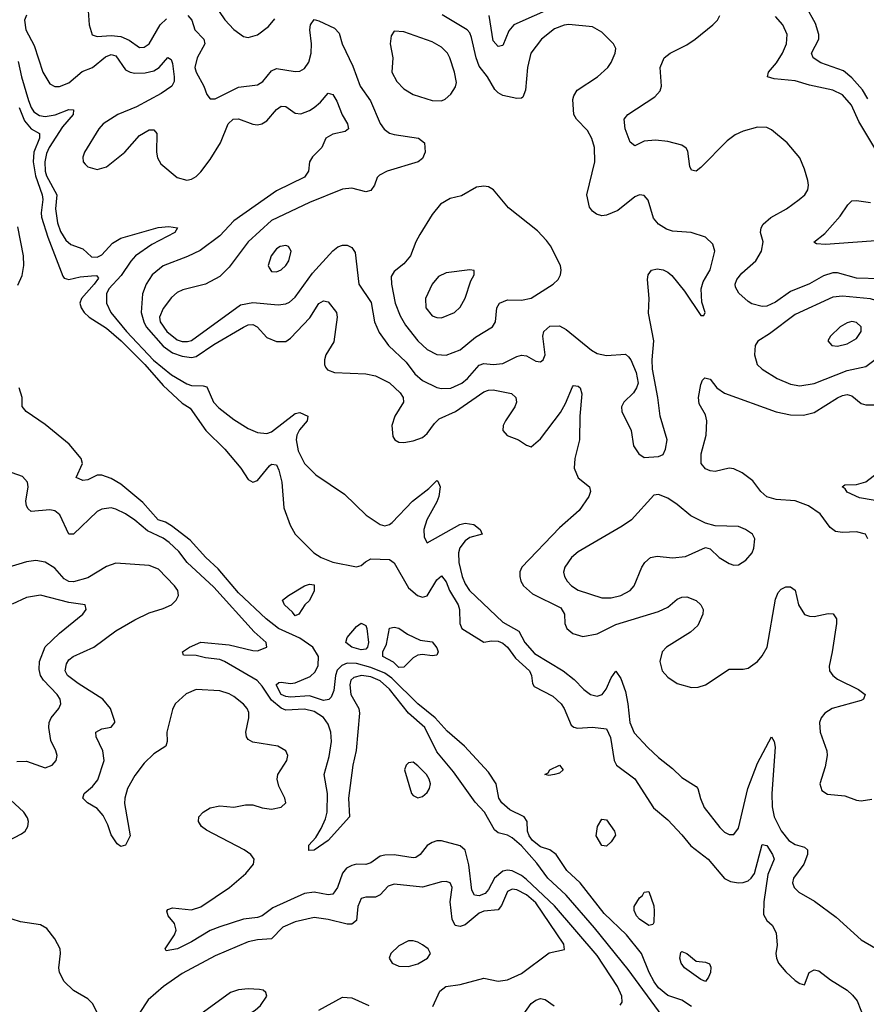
# Model space of a CAD drawing. Header units: inches. Extents: x 1771504 to 1971212, y 471788 to 643615.
# Tile 470 of 587: x 1862102 to 1865692, y 632435 to 636612. Entities that reach past the tile are written whole.
import ezdxf

# ---------------------------------------------------------------- set-up
doc = ezdxf.new("R2010")
doc.units = ezdxf.units.IN
doc.header["$MEASUREMENT"] = 0
doc.layers.add('B8663', color=7, linetype='Continuous')

msp = doc.modelspace()

# ---------------------------------------------------------------- linework, layer by layer
at = {"layer": 'B8663', "color": 5}
for points, elevation in [([(1862922.9, 636682.9), (1862971.3, 636611.3), (1863010, 636570.2), (1863050, 636540.9), (1863070, 636536.9), (1863110, 636547.7), (1863156.3, 636583.7), (1863183.9, 636616.1)], 360), ([(1862130, 636631.6), (1862122.5, 636610), (1862127.3, 636570), (1862162.6, 636502.6), (1862199.9, 636390), (1862230, 636340.8), (1862250, 636329.2), (1862270, 636329.7), (1862310, 636344.2), (1862366.8, 636393.2), (1862410.8, 636409.2), (1862465.4, 636454.6), (1862490, 636464.9), (1862510, 636458.9), (1862550, 636400.3), (1862569.8, 636389.8), (1862590, 636386), (1862633.3, 636386.7), (1862670, 636394.9), (1862693.7, 636410), (1862730, 636451.5), (1862743.6, 636443.6), (1862750, 636426.8), (1862756.5, 636370), (1862756, 636350), (1862746.2, 636330), (1862701.3, 636298.7), (1862596.9, 636243.1), (1862517.2, 636210), (1862455.5, 636170), (1862437, 636150), (1862376.1, 636050), (1862369.5, 636029.5), (1862371.2, 636010), (1862379.4, 635999.4), (1862390, 635988.8), (1862430, 635976.8), (1862470, 635988.6), (1862547.2, 636050), (1862610, 636121.5), (1862650, 636144.9), (1862670, 636145.7), (1862683.6, 636130), (1862682.1, 636050), (1862686.3, 636026.3), (1862700.3, 636000.3), (1862770, 635942.4), (1862810, 635932.1), (1862830, 635936.5), (1862850, 635947.6), (1862870, 635967.6), (1862910, 636019.3), (1862953.6, 636090), (1862985.8, 636170), (1863007.4, 636190), (1863030, 636192.1), (1863090.8, 636169.2), (1863110, 636166.5), (1863129.1, 636170.9), (1863150, 636183.6), (1863190, 636231.1), (1863210, 636245.4), (1863230, 636244.5), (1863270, 636215.9), (1863293.5, 636213.5), (1863330, 636226.9), (1863350, 636239.4), (1863377.4, 636262.7), (1863410, 636300.3), (1863430, 636295.3), (1863447.1, 636267.1), (1863468.5, 636208.5), (1863491.3, 636170), (1863496, 636150), (1863481.8, 636138.2), (1863430, 636126.9), (1863400.2, 636110), (1863382.8, 636070), (1863343.2, 636030), (1863330.2, 636010), (1863326.4, 635970), (1863310, 635943.9), (1863190, 635886.6), (1863010, 635758.7), (1862950, 635694.8), (1862866.3, 635633.7), (1862812.6, 635607.4), (1862710, 635568.7), (1862663, 635530), (1862637.9, 635490), (1862622.5, 635450), (1862617.4, 635370), (1862627.7, 635330), (1862637.7, 635310), (1862710, 635226.8), (1862750, 635199.6), (1862790, 635184.9), (1862830, 635179.7), (1862850, 635184), (1862925, 635235), (1863050, 635307.7), (1863070, 635318), (1863090, 635319.8), (1863109.2, 635309.2), (1863150, 635263.5), (1863190, 635246.8), (1863230, 635246.7), (1863250, 635261), (1863332.1, 635347.9), (1863370, 635407.7), (1863390, 635419.6), (1863410, 635415.3), (1863445.3, 635370), (1863448, 635350), (1863434, 635246), (1863400.2, 635190), (1863393.6, 635170), (1863393.8, 635150), (1863398.9, 635138.9), (1863407.1, 635127.1), (1863436.1, 635116.1), (1863570, 635110.2), (1863610, 635101.5), (1863670, 635071.6), (1863715.5, 635030), (1863727.9, 635010), (1863728.6, 634990), (1863692.4, 634930), (1863679.6, 634890), (1863684.4, 634844.4), (1863693, 634830), (1863710, 634819.5), (1863730, 634818.5), (1863770, 634826.2), (1863810, 634840.2), (1863830, 634856.5), (1863860.3, 634899.7), (1863880.5, 634919.5), (1863950.3, 634949.7), (1864070, 635033.6), (1864090, 635041), (1864110, 635042.1), (1864187.1, 635027.1), (1864205.5, 635010), (1864208.3, 634990), (1864201.6, 634970), (1864162, 634910), (1864152.4, 634890), (1864150.3, 634870), (1864168.2, 634848.2), (1864216.3, 634830), (1864250, 634807.7), (1864270, 634800.5), (1864310, 634834.6), (1864394.2, 634945.8), (1864415.8, 634984.2), (1864445.2, 635054.8), (1864450, 635060.3), (1864470, 635057.4), (1864478, 635050), (1864484.8, 635024.8), (1864476.2, 634930), (1864474.8, 634830), (1864455.3, 634750), (1864453.5, 634710), (1864469.2, 634669.2), (1864517.4, 634630), (1864521.5, 634610), (1864514.9, 634590), (1864474, 634530), (1864390, 634455.9), (1864231, 634290), (1864223, 634270), (1864222, 634250), (1864226.6, 634230), (1864238.2, 634210), (1864276.7, 634176.7), (1864396.6, 634116.6), (1864412.2, 634090), (1864413.9, 634050), (1864421.7, 634030), (1864447.8, 634007.8), (1864490, 633996.1), (1864550, 634006.5), (1864630, 634046.6), (1864810, 634101), (1864850, 634120.1), (1864890, 634153.9), (1864910, 634162.6), (1864930, 634163.1), (1864970, 634147.5), (1864990.5, 634130.5), (1864999.5, 634110), (1864998.9, 634090), (1864977.7, 634042.3), (1864946.8, 634013.2), (1864843.7, 633950), (1864826.2, 633930), (1864815.5, 633890), (1864826.5, 633850), (1864850, 633822.7), (1864890, 633795.6), (1864950, 633778.8), (1864979, 633781), (1865009, 633791), (1865110, 633857.1), (1865170, 633856.5), (1865190, 633861.5), (1865230.8, 633890), (1865250, 633912.9), (1865270.6, 633950), (1865306.3, 634153.7), (1865317.6, 634182.4), (1865330, 634196.9), (1865350, 634206), (1865370, 634206.5), (1865390, 634192.7), (1865403.7, 634130), (1865430, 634089.2), (1865450, 634081.1), (1865470, 634079.8), (1865530, 634093.5), (1865551.7, 634091.7), (1865565, 634070), (1865564.8, 634050), (1865547.1, 633930), (1865533.4, 633870), (1865536, 633850), (1865549.3, 633830), (1865570, 633815.1), (1865659, 633770), (1865686.3, 633750), (1865680.3, 633730), (1865670, 633723.9), (1865546.3, 633690), (1865515.5, 633670), (1865500.2, 633650), (1865493.2, 633630), (1865495.3, 633590), (1865524.1, 633510), (1865525.8, 633490), (1865517.8, 633442.2), (1865494.6, 633370), (1865502.7, 633342.7), (1865526.5, 633326.5), (1865600, 633320), (1865650, 633300.7), (1865670, 633297.6), (1865715.4, 633304.6)], 320), ([(1862390.2, 636670), (1862396.9, 636590), (1862408.5, 636548.5), (1862430, 636541.6), (1862490, 636545.9), (1862530, 636541.3), (1862565.6, 636525.6), (1862610, 636495.2), (1862630, 636496.5), (1862650, 636510.2), (1862698, 636590), (1862723.6, 636616.4)], 340), ([(1862814.2, 636630), (1862831, 636611), (1862844.8, 636570), (1862882.3, 636530), (1862886.1, 636510), (1862854.4, 636450), (1862845, 636410), (1862849.5, 636389.5), (1862882, 636330), (1862895.1, 636295.1), (1862910, 636277.1), (1862916.4, 636276.4), (1862930, 636277.3), (1863030, 636325.8), (1863110, 636336.6), (1863132.5, 636350), (1863170, 636395.9), (1863190, 636405.9), (1863270, 636392.6), (1863290, 636394), (1863310, 636405.8), (1863328.1, 636431.9), (1863338, 636470), (1863339.6, 636510), (1863332.3, 636570), (1863335, 636590), (1863350, 636612.9), (1863370, 636608.3), (1863436.1, 636576.1), (1863455.9, 636556), (1863469.5, 636510), (1863514.8, 636414.8), (1863545, 636330), (1863588.6, 636268.6), (1863630, 636172), (1863647.4, 636147.4), (1863670, 636131.1), (1863690, 636124.8), (1863793.4, 636110), (1863818.7, 636090), (1863821.5, 636050), (1863810, 636023), (1863790.8, 636009.2), (1863660.5, 635970), (1863627, 635953), (1863617.2, 635942.8), (1863605.5, 635910), (1863590, 635887.4), (1863570, 635881.8), (1863510, 635897), (1863470, 635894), (1863330, 635837.3), (1863170, 635760.5), (1863070.1, 635670), (1862990, 635561.8), (1862950, 635523.1), (1862890, 635490.7), (1862794, 635466), (1862770, 635454.5), (1862745.8, 635434.2), (1862710, 635387.2), (1862694, 635350), (1862696.8, 635330), (1862725.4, 635290), (1862770, 635254.8), (1862790, 635246.9), (1862813.2, 635246.8), (1862830, 635251.9), (1863037.8, 635402.2), (1863090, 635412), (1863198, 635402), (1863230, 635407.2), (1863245.6, 635414.4), (1863270, 635435), (1863343.2, 635536.8), (1863430, 635631.1), (1863450, 635648.3), (1863470, 635655.9), (1863490, 635655.5), (1863510, 635645.7), (1863524.3, 635624.3), (1863540.4, 635490), (1863592.4, 635412.4), (1863606.4, 635330), (1863625.8, 635285.8), (1863665.8, 635230), (1863740, 635160), (1863776.8, 635110), (1863810, 635081.8), (1863870, 635052.5), (1863890, 635047.5), (1863930, 635049.1), (1863977, 635070), (1864000.5, 635090), (1864050, 635146), (1864070, 635154.1), (1864110, 635150.2), (1864150, 635153.4), (1864210, 635183.5), (1864230, 635188.7), (1864250, 635186.7), (1864290, 635163.6), (1864310, 635161.1), (1864321.6, 635170), (1864329.7, 635190.2), (1864320.3, 635270), (1864323.5, 635290), (1864350, 635311.8), (1864390, 635313.4), (1864418.3, 635298.3), (1864525.7, 635210), (1864550, 635195.8), (1864590, 635187.1), (1864670, 635192.7), (1864682.6, 635182.6), (1864693, 635170), (1864716.1, 635116.1), (1864724, 635070), (1864717.3, 635050), (1864703.8, 635030), (1864663.1, 634990), (1864653.7, 634970), (1864655.3, 634950), (1864694.4, 634870), (1864704.4, 634804.4), (1864727.3, 634770), (1864750, 634754.8), (1864810, 634759.1), (1864830, 634767.7), (1864840.5, 634790), (1864847.8, 634830), (1864817.2, 634930), (1864807.8, 635010), (1864785.6, 635130), (1864783, 635170), (1864790.9, 635250), (1864767.7, 635367.7), (1864771, 635430), (1864763.5, 635510), (1864766, 635530), (1864781.2, 635550), (1864804.4, 635555.6), (1864830, 635551.8), (1864850, 635541.3), (1864866.9, 635526.9), (1864920.3, 635460.2), (1864990, 635358), (1865002, 635358), (1865008, 635370), (1864993.6, 635413.6), (1864991.2, 635470), (1864999.8, 635500.2), (1865030, 635550.7), (1865049.6, 635630), (1865040.7, 635660.7), (1865009.2, 635690), (1864948.7, 635710), (1864870, 635714.7), (1864844, 635724), (1864810, 635745.1), (1864789.8, 635769.8), (1864766.6, 635846.6), (1864750, 635866.3), (1864730, 635869.7), (1864710, 635861), (1864637.3, 635802.7), (1864590, 635782.5), (1864570, 635780.8), (1864547.5, 635787.5), (1864530, 635799.8), (1864517.6, 635817.6), (1864506.6, 635870), (1864540.9, 636010), (1864538.7, 636070), (1864528, 636108), (1864510, 636141.7), (1864463.1, 636190), (1864450.7, 636210), (1864446.7, 636273.3), (1864450.8, 636290), (1864466.1, 636313.9), (1864551.2, 636370), (1864595.4, 636410), (1864609.8, 636430.2), (1864627.1, 636470), (1864629.7, 636490), (1864619.7, 636510), (1864570, 636559.2), (1864530, 636581.8), (1864430, 636591.9), (1864410, 636589.8), (1864370, 636573.9), (1864314.5, 636530), (1864268.8, 636470), (1864254.5, 636410), (1864247, 636313), (1864235.6, 636284.4), (1864230, 636279.6), (1864210, 636277.6), (1864151, 636291), (1864130, 636302.3), (1864116.1, 636316.1), (1864084.9, 636370), (1864050, 636415.1), (1864037.4, 636450), (1864017.5, 636537.5), (1864010, 636556.4), (1863998.4, 636570), (1863893.4, 636633.4)], 340), ([(1864370, 636667.4), (1864196.9, 636590), (1864175.3, 636564.7), (1864150, 636503.1), (1864130, 636498.2), (1864110, 636523.5), (1864091.7, 636630)], 320), ([(1865750, 635512.4), (1865650, 635515.6), (1865570, 635538.5), (1865550, 635538.4), (1865510, 635526.4), (1865450, 635491.6), (1865370, 635459.7), (1865306.2, 635413.8), (1865270, 635397.5), (1865250, 635395.6), (1865206.6, 635406.6), (1865190, 635416.2), (1865151.6, 635451.6), (1865137.6, 635477.6), (1865136.1, 635490), (1865142.9, 635510), (1865163.2, 635536.8), (1865223.2, 635590), (1865247.5, 635630), (1865254.6, 635670), (1865243.4, 635710), (1865245.7, 635730), (1865254.5, 635745.5), (1865286.2, 635773.8), (1865353.3, 635810), (1865406.9, 635850), (1865430.9, 635870), (1865443.5, 635890), (1865446.4, 635910), (1865443.1, 635930), (1865430, 635978.4), (1865410, 636026.6), (1865355.6, 636090), (1865290, 636145.4), (1865270, 636155.7), (1865230, 636157), (1865170, 636140.2), (1865135.8, 636124.2), (1865101.7, 636098.3), (1864990, 635985.1), (1864970, 635969.7), (1864950, 635974.5), (1864943.5, 635990), (1864934.2, 636054.2), (1864927.8, 636067.8), (1864910, 636079.8), (1864850, 636095.5), (1864798, 636102), (1864750, 636097.7), (1864710, 636077.6), (1864690, 636092.3), (1864668.7, 636150), (1864664.7, 636190), (1864680.7, 636210), (1864794.8, 636285.2), (1864817.2, 636310), (1864822.7, 636330), (1864817.1, 636410), (1864834.2, 636450), (1864860.3, 636470), (1864930, 636505.2), (1864965.2, 636530), (1865041.2, 636590), (1865060.7, 636610), (1865069.8, 636630)], 320), ([(1865697.4, 636277.4), (1865675.4, 636315.4), (1865630, 636366.5), (1865595.1, 636395.1), (1865498.9, 636430), (1865466.2, 636450), (1865458.9, 636470), (1865489.8, 636530), (1865490.8, 636550), (1865476.4, 636596.4), (1865434.5, 636670)], 260), ([(1865770, 635997.1), (1865660.1, 636180.1), (1865628.3, 636250), (1865590, 636294.1), (1865550, 636313.3), (1865450, 636334.5), (1865390, 636353.3), (1865301, 636361), (1865273.3, 636370), (1865277, 636390), (1865310.6, 636429.4), (1865336.7, 636470), (1865352.7, 636510), (1865356.1, 636550), (1865337, 636590), (1865306.2, 636626.2)], 280), ([(1862095.2, 636435.2), (1862109.3, 636370), (1862139, 636270), (1862150, 636239.8), (1862162, 636222), (1862185.7, 636205.7), (1862210, 636201.6), (1862251.8, 636208.2), (1862310, 636231), (1862330.2, 636230), (1862328.2, 636210), (1862282.6, 636157.4), (1862226.9, 636070), (1862215.7, 636044.3), (1862208.3, 636010), (1862209.6, 635970), (1862215, 635950), (1862259.1, 635870), (1862253.1, 635810), (1862261.7, 635750), (1862274.4, 635714.4), (1862297, 635677), (1862318.2, 635658.2), (1862370, 635639.7), (1862406, 635606), (1862430, 635604.8), (1862450, 635615.3), (1862495.7, 635664.3), (1862530, 635685.3), (1862689.5, 635730.5), (1862734.6, 635734.6), (1862770.4, 635730), (1862759.4, 635710), (1862661.8, 635658.2), (1862593.2, 635610), (1862572.5, 635587.5), (1862532.2, 635527.8), (1862480.3, 635470), (1862470.1, 635450), (1862469.3, 635410), (1862488.6, 635370), (1862555.2, 635290), (1862668.6, 635168.6), (1862745.7, 635105.7), (1862810, 635067.8), (1862830, 635059.9), (1862879, 635059), (1862894.6, 635054.6), (1862923.3, 634990), (1862945.7, 634965.7), (1863010, 634915.7), (1863070, 634878.5), (1863110, 634860.8), (1863150, 634856.8), (1863170, 634863.3), (1863270, 634942.2), (1863290, 634946.4), (1863322.8, 634930), (1863320.9, 634910), (1863288, 634871.9), (1863276.8, 634850), (1863273.5, 634830), (1863282.6, 634782.6), (1863308.8, 634730), (1863358, 634682), (1863479.3, 634599.3), (1863570.2, 634510), (1863630, 634470.8), (1863650, 634465.6), (1863670, 634470.1), (1863681.3, 634478.7), (1863766.8, 634570), (1863836.8, 634623.2), (1863870, 634657.7), (1863875, 634655), (1863885, 634630), (1863878.7, 634590), (1863870, 634566.3), (1863827.5, 634490), (1863814.8, 634450), (1863816.9, 634416.9), (1863830, 634393.1), (1863968.1, 634470), (1863990, 634476.2), (1864027.2, 634470), (1864053.6, 634450), (1864063, 634430), (1864010, 634415), (1863990, 634401), (1863968.6, 634371.4), (1863962.6, 634350), (1863964.4, 634310), (1863977.7, 634250), (1863990, 634218.4), (1864009.1, 634190), (1864150, 634056.5), (1864217.8, 634017.8), (1864243, 633970), (1864284, 633924), (1864405.8, 633850), (1864452.4, 633812.4), (1864493.4, 633770), (1864521.6, 633750), (1864550, 633742.7), (1864571, 633749), (1864588.7, 633771.3), (1864610, 633819.6), (1864630, 633848.5), (1864650, 633817), (1864670, 633761.5), (1864680.6, 633710), (1864688.9, 633630), (1864707.4, 633587.4), (1864764.6, 633524.6), (1864810, 633482.4), (1864870, 633435.1), (1864910, 633397), (1864970, 633359.7), (1864977.2, 633350), (1864987.9, 633307.9), (1865004.7, 633270), (1865070, 633184.5), (1865090, 633165.4), (1865110, 633154.9), (1865130, 633155.3), (1865150, 633181.6), (1865188.9, 633350), (1865230, 633458.6), (1865290.2, 633570.2), (1865301.5, 633550), (1865305.5, 633525.5), (1865290.6, 633330), (1865292.1, 633272.1), (1865301.3, 633230), (1865330, 633171.5), (1865363.3, 633130), (1865390, 633113.2), (1865430, 633101.1), (1865442.3, 633090), (1865442.2, 633070), (1865427, 633030), (1865383.2, 632970), (1865378, 632950), (1865385.4, 632930), (1865406, 632910), (1865472.6, 632872.6), (1865564.2, 632804.2), (1865670, 632709), (1865730, 632673.1)], 280), ([(1862099.8, 636239.8), (1862122.7, 636182.7), (1862150, 636149.6), (1862185.6, 636130), (1862185.6, 636110), (1862161.9, 636050), (1862159.1, 636010), (1862168.4, 635950), (1862196.6, 635870), (1862199.5, 635850), (1862192.7, 635792.7), (1862194.7, 635774.7), (1862221.4, 635690), (1862284.3, 635524.3), (1862290, 635515.2), (1862309.6, 635509.6), (1862357.9, 635522.1), (1862406.3, 635526.3), (1862426.9, 635526.9), (1862435.6, 635515.6), (1862418.1, 635490), (1862363.3, 635430), (1862357.4, 635410), (1862362.5, 635390), (1862375.3, 635370), (1862396.6, 635350), (1862470, 635303.7), (1862531.7, 635250), (1862632, 635150), (1862710, 635061), (1862790, 634985.5), (1862824.3, 634964.3), (1862890.3, 634870), (1862972, 634790), (1863039.3, 634710), (1863070, 634661.3), (1863090, 634650.4), (1863110, 634657), (1863160.5, 634719.5), (1863170, 634726.7), (1863190, 634724.2), (1863200.8, 634700.8), (1863213.2, 634650), (1863221.8, 634541.8), (1863248, 634468), (1863270.4, 634430), (1863348.5, 634350), (1863380.7, 634330), (1863430, 634310.4), (1863530, 634290.8), (1863550, 634296), (1863567.5, 634312.5), (1863590, 634324.9), (1863670, 634321.6), (1863690, 634308.2), (1863750, 634202.4), (1863788, 634170), (1863810, 634162.4), (1863830, 634167.7), (1863870, 634236), (1863890, 634253.4), (1863910, 634227.6), (1863923.9, 634190), (1863960.6, 634130), (1863966.8, 634110), (1863968.1, 634050), (1863976.4, 634030), (1864070, 633970.8), (1864102.7, 633977.3), (1864130, 633975), (1864150, 633966.9), (1864170, 633950.2), (1864203.9, 633903.9), (1864262.8, 633850), (1864271.6, 633830), (1864275.9, 633795.9), (1864283, 633783), (1864362.6, 633742.6), (1864397.4, 633710), (1864410.3, 633690), (1864439.6, 633619.6), (1864450.7, 633610.7), (1864466.4, 633606.4), (1864530, 633610.3), (1864590, 633604), (1864607.1, 633567.1), (1864622.4, 633470), (1864632.7, 633450), (1864710, 633392), (1864789, 633269), (1864850, 633217.1), (1864910, 633154), (1864947.3, 633107.3), (1865021.6, 633050), (1865090, 632968.4), (1865115.8, 632955.8), (1865150, 632950.2), (1865170, 632951), (1865190, 632959), (1865203.8, 632970), (1865217, 632990), (1865250, 633112.7), (1865270, 633108.7), (1865293.6, 633070), (1865300.3, 633050), (1865274.3, 632985.7), (1865256.6, 632870), (1865256.1, 632816.1), (1865270, 632790.5), (1865292.7, 632770), (1865310, 632738), (1865313.7, 632686.3), (1865308.2, 632650), (1865310.4, 632630), (1865319.5, 632610), (1865350, 632572.7), (1865390, 632536.4), (1865410, 632523), (1865430, 632518), (1865449.5, 632570.5), (1865470, 632580.5), (1865490, 632577.1), (1865539.4, 632539.4), (1865610, 632495.3), (1865633.7, 632473.7), (1865652.4, 632450), (1865683.8, 632370)], 260), ([(1865770, 635676.8), (1865518.3, 635658.3), (1865480.8, 635660.8), (1865468.6, 635668.6), (1865515.3, 635704.7), (1865581, 635779), (1865612.6, 635827.4), (1865630, 635843.8), (1865650, 635845.3), (1865710, 635837.4)], 280), ([(1862094.2, 635485.8), (1862112.3, 635527.7), (1862119, 635570), (1862117.3, 635610), (1862093.5, 635733.5)], 260), ([(1865698.6, 634410), (1865687.8, 634430), (1865650, 634439.3), (1865590, 634436.2), (1865561.2, 634441.2), (1865538.4, 634458.4), (1865496, 634516), (1865446.6, 634550), (1865390, 634570.4), (1865310, 634577.4), (1865270, 634588.3), (1865244.5, 634610), (1865210, 634655.8), (1865165.1, 634690), (1865130, 634706.4), (1865110, 634709.8), (1865050, 634695.5), (1865030, 634698.4), (1865010, 634706.4), (1864991.7, 634730), (1864991.1, 634770), (1865012.5, 634850), (1865015.2, 634910), (1865010, 634935.4), (1864983.2, 634983.2), (1864980.2, 635010), (1864990, 635064.9), (1864997.1, 635082.9), (1865007.3, 635092.7), (1865030, 635087), (1865058.2, 635050), (1865090, 635028.3), (1865310, 634948.8), (1865370, 634935.3), (1865425.8, 634934.2), (1865470, 634945.6), (1865570, 635008.1), (1865590, 635018.6), (1865610, 635022.5), (1865630, 635016.1), (1865670, 634983.9), (1865690, 634978), (1865730, 634978.9)], 320), ([(1864950, 632426), (1864910, 632452), (1864850, 632472.4), (1864810, 632505.3), (1864791.7, 632530), (1864771.3, 632570), (1864738.4, 632650), (1864674.2, 632730), (1864580.5, 632820.5), (1864478.8, 632950), (1864422.2, 633002.2), (1864376.4, 633070), (1864350, 633090.8), (1864310, 633102.5), (1864276.7, 633130), (1864262.6, 633150), (1864255.4, 633170), (1864253.3, 633210), (1864241.5, 633230), (1864180.6, 633260.6), (1864146.6, 633290), (1864133.5, 633310), (1864122.6, 633370), (1864090, 633420.4), (1863987.6, 633530), (1863913.6, 633593.6), (1863863.2, 633650), (1863790.2, 633710.2), (1863679.3, 633819.3), (1863650, 633840.1), (1863590, 633863.4), (1863530, 633880.4), (1863490, 633881.7), (1863467.1, 633872.9), (1863447.2, 633852.8), (1863440.7, 633830), (1863434.1, 633765.9), (1863422.3, 633737.7), (1863412.3, 633727.7), (1863390, 633724.6), (1863330, 633743), (1863250, 633738.3), (1863230, 633740.9), (1863210.7, 633750), (1863189.9, 633790), (1863200, 633800), (1863210, 633802.3), (1863250, 633795.5), (1863270, 633798.8), (1863333.7, 633826.3), (1863354, 633846), (1863367, 633873), (1863368.8, 633910), (1863344, 633950), (1863290, 633987.9), (1863198.8, 634030), (1863147, 634070), (1863030, 634181.1), (1862942.7, 634282.7), (1862890.9, 634330), (1862824.6, 634404.6), (1862745.6, 634465.6), (1862719.9, 634479.9), (1862688.9, 634490), (1862624.2, 634564.2), (1862530, 634641.8), (1862490, 634665.6), (1862450, 634680.5), (1862430, 634679.6), (1862390, 634659.6), (1862370, 634657.6), (1862341.2, 634670), (1862368, 634730), (1862362, 634750), (1862312.1, 634812.1), (1862210, 634895.1), (1862129.3, 634950), (1862112, 634972), (1862112.4, 635010), (1862099.4, 635050)], 260), ([(1865770, 634565.6), (1865663.3, 634583.3), (1865610, 634608.5), (1865601.5, 634621.5), (1865588.6, 634630), (1865600.5, 634639.5), (1865650, 634640.8), (1865690, 634652), (1865813.1, 634746.9)], 280), ([(1864826.4, 632386.4), (1864682, 632582), (1864539.6, 632759.6), (1864418.4, 632898.4), (1864341.3, 632970), (1864294.3, 633034.3), (1864230, 633107.1), (1864190, 633140.9), (1864170, 633151.9), (1864130, 633162.9), (1864114.7, 633174.7), (1864072.3, 633250), (1864032.7, 633292.7), (1863941.7, 633421.7), (1863870, 633505.9), (1863818.9, 633610), (1863750.3, 633670), (1863670, 633772.6), (1863630, 633807.4), (1863590, 633825), (1863550.7, 633829.3), (1863518.2, 633821.8), (1863505.6, 633810), (1863501.4, 633790), (1863506.2, 633750), (1863540.1, 633690), (1863542.2, 633670), (1863528.9, 633511.1), (1863513.8, 633450), (1863496.6, 633310), (1863500.2, 633230), (1863410, 633129.9), (1863350, 633088.7), (1863328.1, 633088.1), (1863328.1, 633110), (1863356.9, 633143.1), (1863379.8, 633180.2), (1863398.6, 633221.4), (1863405.1, 633250), (1863406.6, 633330), (1863392.1, 633410), (1863413.8, 633486.2), (1863424.2, 633550), (1863421.7, 633590), (1863410, 633624.1), (1863390, 633651.5), (1863350, 633677.8), (1863310, 633687.2), (1863230, 633683.3), (1863210, 633691.7), (1863170, 633725.6), (1863130, 633785.1), (1863108.5, 633808.5), (1862970, 633889.6), (1862950, 633897.7), (1862890, 633904.8), (1862850, 633915), (1862796, 633916), (1862791.6, 633930), (1862822.2, 633950), (1862870, 633970.8), (1862990, 633960.1), (1863090, 633935.6), (1863110, 633935.3), (1863149.7, 633950.3), (1863147, 633970), (1863095.4, 634015.4), (1862925.3, 634205.3), (1862811.2, 634310), (1862775.8, 634355.8), (1862734.9, 634394.9), (1862710, 634412.1), (1862643.2, 634443.2), (1862590, 634488.8), (1862550, 634516.3), (1862510, 634536.4), (1862490, 634540.9), (1862450, 634536.1), (1862430, 634525.4), (1862330, 634429.8), (1862310, 634429), (1862271.3, 634511.3), (1862250, 634528.7), (1862230, 634533.1), (1862150, 634526.2), (1862137.8, 634537.8), (1862130.4, 634550), (1862127.9, 634570), (1862137.4, 634630), (1862134.8, 634650), (1862113.9, 634673.9), (1862070, 634689.8)], 280), ([(1864648.4, 632431.6), (1864656, 632444), (1864654.7, 632470), (1864636.3, 632510), (1864550, 632642.5), (1864370, 632853.2), (1864250, 632964.5), (1864230, 632980.9), (1864190, 633001.5), (1864170, 633004.7), (1864150, 633000.1), (1864115.7, 632970), (1864090, 632921.9), (1864075.1, 632904.9), (1864050, 632895.4), (1864030, 632897.4), (1864018.9, 632918.9), (1864006.3, 633026.2), (1863990, 633088.3), (1863970, 633107.1), (1863890, 633128.6), (1863870, 633128.4), (1863850, 633121.7), (1863830, 633108.7), (1863799.8, 633070), (1863781.8, 633058.2), (1863770, 633056.1), (1863690, 633068.6), (1863650, 633067.7), (1863630, 633062.9), (1863590, 633035.8), (1863570, 633027.8), (1863530, 633028.8), (1863510, 633024.2), (1863488, 633011.9), (1863470, 632991.5), (1863449.1, 632930.9), (1863430, 632901.9), (1863410, 632898.9), (1863350, 632911.2), (1863310, 632905.4), (1863175.2, 632844.8), (1863130, 632809.9), (1863110, 632803.4), (1863050, 632796.5), (1862950, 632763.7), (1862910, 632747.5), (1862830, 632699.6), (1862770.3, 632670), (1862722.3, 632662.3), (1862718.4, 632670), (1862758.4, 632730), (1862765.8, 632750), (1862757.7, 632777.7), (1862731.6, 632810), (1862726, 632830), (1862730, 632837.3), (1862750, 632844.9), (1862830, 632835.5), (1862870, 632848.2), (1862991.3, 632930), (1863060.8, 632990), (1863093.1, 633030), (1863095.6, 633050), (1863082.2, 633070), (1863053.7, 633090), (1862894, 633174), (1862872.9, 633190), (1862860.3, 633210), (1862861.8, 633230), (1862879.7, 633250), (1862910, 633267.8), (1862950, 633276.8), (1863010, 633271.4), (1863059.1, 633280.9), (1863090, 633281.2), (1863130, 633268.4), (1863170, 633263), (1863210, 633272), (1863229.6, 633290.4), (1863226.6, 633310), (1863200.4, 633360.4), (1863192.8, 633390), (1863196.1, 633410), (1863234.6, 633470), (1863239.2, 633490), (1863229.7, 633510), (1863196.9, 633530), (1863090, 633546.9), (1863070, 633558.5), (1863063.2, 633570), (1863060.3, 633590), (1863072.8, 633650), (1863073, 633673), (1863066.1, 633690), (1863050, 633708.1), (1863010, 633740.6), (1862990, 633752.6), (1862950, 633764.8), (1862850, 633769.9), (1862807.7, 633752.3), (1862761.2, 633710), (1862750, 633685.6), (1862726.1, 633590), (1862726.7, 633550), (1862721.2, 633530), (1862670, 633497.2), (1862630, 633458.1), (1862590, 633405.5), (1862559.3, 633350), (1862548.1, 633310), (1862546.5, 633286.5), (1862570.2, 633150), (1862550, 633109.4), (1862530, 633104.5), (1862515.1, 633115.1), (1862490, 633154), (1862476, 633196), (1862455.7, 633235.7), (1862430, 633265.1), (1862389.6, 633290), (1862369.6, 633310), (1862374.7, 633330), (1862410, 633359.7), (1862433, 633387), (1862459.2, 633470), (1862453.9, 633510), (1862425.6, 633570), (1862424.7, 633590), (1862450, 633603.6), (1862489.8, 633610.2), (1862505.4, 633630), (1862504.9, 633635.1), (1862487, 633690), (1862454.5, 633730), (1862350, 633795.6), (1862303.9, 633830), (1862294.3, 633850), (1862300.1, 633879.9), (1862310, 633896.8), (1862328, 633910), (1862416.4, 633950), (1862510, 634019.8), (1862590, 634065.6), (1862650, 634096.1), (1862710, 634113.7), (1862745.1, 634130), (1862764.7, 634150), (1862774.5, 634170), (1862772.9, 634190), (1862758, 634210), (1862690, 634280.5), (1862650, 634297.3), (1862510, 634306.1), (1862470, 634293), (1862390, 634244.3), (1862330, 634227), (1862310, 634229.2), (1862290, 634240.4), (1862250, 634285.2), (1862210, 634311), (1862170, 634317.8), (1862130, 634312.8), (1862051.9, 634288.1)], 320), ([(1862090, 633465.3), (1862130, 633467), (1862210, 633438.4), (1862239.5, 633450), (1862256.9, 633470), (1862260.7, 633490), (1862255.6, 633510), (1862233.6, 633553.6), (1862224.9, 633610), (1862227, 633630), (1862235.7, 633650), (1862267.3, 633690), (1862276.8, 633710), (1862273.8, 633730), (1862261, 633750), (1862202.5, 633810), (1862190.6, 633830), (1862184.1, 633855.9), (1862186, 633890), (1862210, 633951.2), (1862270.4, 634009.6), (1862369.6, 634090), (1862383.6, 634110), (1862379.3, 634130), (1862310, 634139.1), (1862190, 634170.7), (1862130, 634160.7), (1862070, 634132.9)], 340), ([(1862050, 633126.4), (1862110, 633158.4), (1862124.5, 633170), (1862136.9, 633190), (1862138.7, 633210), (1862134.2, 633225.8), (1862119.7, 633250), (1862063.1, 633303.1)], 340), ([(1863853.8, 632426.2), (1863883.9, 632490), (1863908.9, 632511.1), (1863970, 632518.6), (1864070, 632545.1), (1864130, 632533.4), (1864170, 632539.1), (1864230, 632565.4), (1864346.2, 632653.8), (1864412.1, 632667.9), (1864409.6, 632690), (1864290, 632865.8), (1864250, 632899.3), (1864210, 632920.6), (1864190, 632923.2), (1864170, 632914), (1864145.2, 632854.8), (1864130, 632835.2), (1864070, 632829.4), (1864050, 632822), (1863990, 632772.1), (1863970, 632765), (1863948.7, 632768.7), (1863936.1, 632796.1), (1863927.4, 632870), (1863935.2, 632930), (1863927, 632950), (1863910, 632956.2), (1863890, 632954.4), (1863810, 632932.2), (1863690, 632944.2), (1863664.5, 632935.5), (1863630, 632899.1), (1863610.9, 632889.1), (1863570, 632889.8), (1863550, 632884), (1863535.5, 632850), (1863529.4, 632790.6), (1863510, 632774.6), (1863490, 632774.5), (1863410, 632794.5), (1863350, 632803.2), (1863270, 632785.2), (1863217.6, 632762.4), (1863170, 632712.2), (1863110, 632707.9), (1863070, 632699.5), (1862930, 632639.9), (1862790, 632565.2), (1862711.2, 632510), (1862646.4, 632453.6), (1862570, 632337.2)], 340), ([(1862446.7, 632366.7), (1862410, 632437.6), (1862390, 632457.6), (1862330, 632493.6), (1862290, 632532), (1862270, 632569.2), (1862267.1, 632590), (1862275.1, 632650), (1862273.3, 632670), (1862250, 632712.7), (1862217, 632757), (1862190, 632772.6), (1862104.6, 632784.6), (1862070, 632795.8)], 340), ([(1863369.7, 632410), (1863470, 632464.5), (1863510, 632462.9), (1863582.8, 632430)], 340), ([(1864230, 632379.7), (1864270, 632437.8), (1864290, 632452.9), (1864310, 632459.8), (1864330, 632455.2), (1864367.7, 632427.7)], 320)]:
    msp.add_lwpolyline(points, dxfattribs=dict(at, elevation=elevation))
for points, elevation in [([(1863690, 636564.5), (1863676.2, 636543.8), (1863672.9, 636510), (1863683.7, 636450), (1863680.3, 636390), (1863700.2, 636350), (1863730, 636319.7), (1863770, 636295.5), (1863850, 636270.2), (1863890, 636268.9), (1863905.3, 636274.7), (1863930, 636296.3), (1863950, 636327.3), (1863953.5, 636346.5), (1863945, 636390), (1863926.2, 636450), (1863915.4, 636470), (1863890, 636496), (1863850, 636519.2), (1863730, 636560.9)], 360), ([(1864070, 635906.3), (1864038.7, 635901.3), (1863975.2, 635864.8), (1863926.8, 635853.2), (1863886.4, 635830), (1863850, 635786), (1863798.7, 635701.3), (1863781.2, 635670), (1863758.6, 635610), (1863730, 635576.8), (1863690, 635544.8), (1863677.3, 635522.7), (1863677.6, 635490), (1863694.5, 635410), (1863715.6, 635355.6), (1863737.1, 635317.1), (1863790, 635250.2), (1863830, 635213.6), (1863870, 635191.6), (1863910, 635188.6), (1863970, 635211.9), (1864033.9, 635266.1), (1864107.1, 635310), (1864118.9, 635330), (1864125, 635390), (1864136.4, 635410), (1864170, 635423.5), (1864230, 635422), (1864270, 635430.9), (1864363.5, 635490), (1864384.5, 635510), (1864394.6, 635530), (1864397.8, 635550), (1864394.8, 635570), (1864352.7, 635652.7), (1864336.1, 635676.1), (1864296.8, 635716.8), (1864174.9, 635814.9), (1864111.3, 635891.3), (1864090, 635903)], 360), ([(1863230, 635654), (1863205.5, 635650), (1863190, 635640.5), (1863168.2, 635610), (1863155.6, 635570), (1863159, 635559), (1863170, 635544.6), (1863190, 635543.2), (1863210, 635551.7), (1863230, 635569.1), (1863243.5, 635590), (1863252.8, 635630), (1863241.2, 635650)], 360), ([(1864010, 635551.5), (1863910, 635538.5), (1863877.8, 635522.2), (1863850.2, 635489.8), (1863822.4, 635430), (1863824.1, 635390), (1863850, 635356.1), (1863870, 635348.3), (1863890, 635347.3), (1863945.6, 635370), (1863970, 635392.2), (1863990, 635430.5), (1864014.9, 635505.1), (1864029, 635530), (1864028.4, 635548.4)], 380), ([(1865590, 635438.8), (1865550, 635434.9), (1865390, 635361.6), (1865280.8, 635279.2), (1865231.5, 635248.5), (1865220.3, 635230), (1865217.3, 635190), (1865229, 635150), (1865250.4, 635130), (1865313.4, 635090), (1865370, 635065.5), (1865410, 635059.5), (1865470, 635069.5), (1865610, 635123.4), (1865690, 635141.5), (1865729.5, 635170.5), (1865750, 635201.2), (1865772.7, 635250), (1865790.9, 635310), (1865789.9, 635370), (1865770, 635401), (1865750, 635414.8), (1865708.7, 635428.7)], 340), ([(1865630, 635331.4), (1865610, 635326.4), (1865581.1, 635310), (1865539.5, 635270), (1865528.2, 635250), (1865546, 635230), (1865570, 635227.5), (1865610, 635237.2), (1865650, 635260.2), (1865669.7, 635290), (1865669.7, 635310), (1865650, 635328.2)], 360), ([(1864810, 634598), (1864790, 634595.1), (1864695.3, 634490), (1864656.8, 634463.2), (1864470, 634354.6), (1864442, 634330), (1864412.8, 634290), (1864408.2, 634268.2), (1864411.5, 634250), (1864423.2, 634230), (1864441.3, 634210), (1864470, 634191.9), (1864570, 634159.6), (1864610, 634160.2), (1864650, 634169.1), (1864689.6, 634190), (1864706.9, 634210), (1864739.8, 634290), (1864752.8, 634310), (1864776, 634330), (1864804.2, 634335.8), (1864870, 634329.3), (1864924.7, 634335.3), (1865010, 634373.4), (1865030, 634368), (1865068.2, 634330), (1865110, 634305.3), (1865130, 634298.7), (1865150, 634299.5), (1865180.6, 634319.4), (1865207.8, 634350), (1865215.1, 634370), (1865219.5, 634410), (1865209.4, 634430), (1865179.3, 634450), (1865150, 634462), (1865050, 634464.5), (1865010, 634476.2), (1864947.4, 634507.4), (1864890, 634555.8), (1864850, 634582.4)], 340), ([(1863270, 634082.7), (1863258.9, 634098.9), (1863224.7, 634130), (1863216, 634150), (1863241.2, 634170), (1863310, 634210.4), (1863330, 634217.3), (1863350, 634214), (1863350, 634188.7), (1863330, 634148.7), (1863311.3, 634130), (1863284.7, 634090)], 240), ([(1863550, 633938.5), (1863509.5, 633950), (1863484, 633970), (1863490, 633991.3), (1863530, 634038), (1863550, 634052), (1863570, 634042), (1863574, 634030), (1863580.4, 633970), (1863577.1, 633950), (1863570, 633942)], 240), ([(1863850, 633913.6), (1863810, 633919.5), (1863790, 633916), (1863770, 633905.1), (1863730, 633865.6), (1863710, 633864.5), (1863686.3, 633886.3), (1863640.9, 633910), (1863642, 633930), (1863656.6, 633963.4), (1863670, 634030.4), (1863690, 634035.3), (1863709.7, 634030.3), (1863745.4, 634005.4), (1863799.5, 633979.5), (1863850, 633972.2), (1863870, 633946.8), (1863876, 633930), (1863870, 633916)], 240), ([(1863770, 633461.7), (1863750, 633459.7), (1863740.3, 633450), (1863733.7, 633430), (1863763, 633330), (1863770, 633320.7), (1863790, 633310.7), (1863810, 633316.3), (1863830, 633334), (1863839.6, 633350), (1863843, 633370), (1863838.5, 633390), (1863826.9, 633410), (1863790, 633446)], 320), ([(1864345.6, 633405.6), (1864328.7, 633410), (1864343.1, 633416.9), (1864349, 633430), (1864390.4, 633450), (1864406.8, 633430), (1864390, 633416), (1864370, 633409.6)], 240), ([(1864590, 633105.2), (1864570, 633108.7), (1864546, 633150), (1864552, 633190), (1864570, 633220.5), (1864590, 633217), (1864624.2, 633170), (1864628, 633152), (1864610, 633123.7)], 240), ([(1864770, 632768.9), (1864730, 632796), (1864717.6, 632810), (1864706.7, 632833.3), (1864707.2, 632850), (1864730, 632886.8), (1864742.9, 632897.1), (1864750, 632911), (1864770, 632914), (1864790, 632852), (1864792.7, 632830), (1864790, 632782), (1864786, 632774)], 240), ([(1863770, 632703.5), (1863750, 632703.5), (1863710, 632683.6), (1863674.9, 632650), (1863669, 632631), (1863680.5, 632610), (1863710, 632597.4), (1863750, 632595.6), (1863790, 632606.3), (1863831.6, 632630), (1863843.6, 632650), (1863833.6, 632670), (1863810, 632687.8), (1863790, 632698.9)], 360), ([(1865010, 632532), (1864990, 632539.7), (1864920.5, 632590), (1864906.4, 632610), (1864901.3, 632630), (1864904.8, 632655.2), (1864910, 632658.8), (1864930, 632650.8), (1864970, 632617.3), (1865010, 632613.4), (1865027.1, 632607.1), (1865032.5, 632592.5), (1865030.4, 632570), (1865023.1, 632550)], 240), ([(1863070, 632501.1), (1863030, 632496.9), (1862995.4, 632484.6), (1862864.9, 632390), (1862830, 632346), (1862828, 632328), (1862850, 632326), (1862878, 632342), (1862970, 632378), (1863030, 632381.3), (1863070, 632392), (1863100.7, 632410), (1863122.9, 632430), (1863149.3, 632470), (1863145.6, 632485.6), (1863134.2, 632494.2), (1863118, 632498)], 360)]:
    msp.add_lwpolyline(points, close=True, dxfattribs=dict(at, elevation=elevation))

doc.saveas('drawing.dxf')
